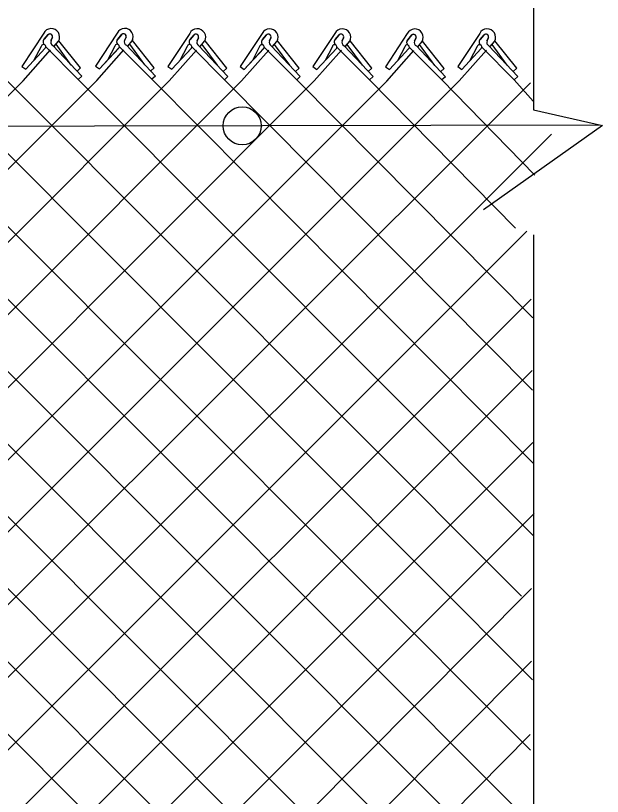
# Model space of a CAD drawing. Extents: x 0 to 2.85, y -0.1 to 1.83.
# Drawn here: x 0.9908 to 1.0561, y 1.3173 to 1.4042 of the extents above; entities that cross this region are included whole.
import ezdxf

# ---------------------------------------------------------------- set-up
doc = ezdxf.new("R2010")
doc.units = 0
doc.layers.add('sb_Chainlink Fence', color=7, linetype='Continuous')
doc.layers.add('sb_Existing Structural Steel', color=7, linetype='Continuous')

msp = doc.modelspace()

# ---------------------------------------------------------------- linework, layer by layer
at = {"layer": 'sb_Chainlink Fence'}
for p, q in [((1.048424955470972, 1.4104914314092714), (1.048424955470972, 1.3937603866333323)), ((0.9939373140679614, 1.402272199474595), (0.9915008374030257, 1.3985832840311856)), ((1.0021247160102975, 1.402297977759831), (0.9996882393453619, 1.398609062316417)), ((1.010181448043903, 1.4022532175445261), (1.0077449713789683, 1.3985643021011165)), ((1.0182343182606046, 1.402247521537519), (1.015797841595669, 1.3985586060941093)), ((1.0263270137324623, 1.4022503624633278), (1.0238905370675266, 1.3985614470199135)), ((1.0343804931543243, 1.4022299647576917), (1.0319440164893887, 1.3985410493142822)), ((1.0424347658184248, 1.4022465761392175), (1.0399982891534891, 1.3985576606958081)), ((0.9939849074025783, 1.401603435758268), (0.9944300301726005, 1.4021305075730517)), ((0.9943889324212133, 1.4020872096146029), (0.9939849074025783, 1.401603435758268)), ((0.9949110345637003, 1.4018016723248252), (0.9947474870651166, 1.4014473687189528)), ((0.9947481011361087, 1.4014599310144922), (0.9949107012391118, 1.40179363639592)), ((0.9950944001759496, 1.400812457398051), (0.9955896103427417, 1.4013986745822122)), ((0.9951009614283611, 1.4008213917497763), (0.995592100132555, 1.4014007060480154)), ((0.9955896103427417, 1.4013986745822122), (0.9956260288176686, 1.4014667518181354)), ((0.9956260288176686, 1.4014667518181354), (0.995657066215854, 1.4015395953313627)), ((0.9980503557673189, 1.398407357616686), (0.9956375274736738, 1.4014420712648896)), ((1.002172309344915, 1.4016292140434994), (1.0026174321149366, 1.4021562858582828)), ((1.0025763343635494, 1.402112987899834), (1.002172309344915, 1.4016292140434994)), ((1.0030984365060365, 1.4018274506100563), (1.0029348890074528, 1.4014731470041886)), ((1.0029355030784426, 1.4014857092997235), (1.003098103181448, 1.401819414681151)), ((1.0032818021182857, 1.4008382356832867), (1.0037770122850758, 1.4014244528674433)), ((1.0032883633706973, 1.4008471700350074), (1.0037795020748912, 1.4014264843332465)), ((1.0037770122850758, 1.4014244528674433), (1.0038134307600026, 1.4014925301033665)), ((1.0038134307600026, 1.4014925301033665), (1.0038444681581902, 1.401565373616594)), ((1.0062377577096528, 1.3984331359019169), (1.0038249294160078, 1.4014678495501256)), ((1.0102290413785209, 1.401584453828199), (1.0106741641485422, 1.4021115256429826)), ((1.0106330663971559, 1.4020682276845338), (1.0102290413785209, 1.401584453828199)), ((1.0111551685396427, 1.4017826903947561), (1.0109916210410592, 1.4014283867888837)), ((1.0109922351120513, 1.401440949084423), (1.0111548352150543, 1.401774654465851)), ((1.0113385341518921, 1.4007934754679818), (1.0118337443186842, 1.4013796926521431)), ((1.0113450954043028, 1.4008024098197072), (1.0118362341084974, 1.4013817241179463)), ((1.0118337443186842, 1.4013796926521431), (1.011870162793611, 1.4014477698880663)), ((1.011870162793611, 1.4014477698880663), (1.0119012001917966, 1.4015206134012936)), ((1.0142944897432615, 1.398388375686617), (1.0118816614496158, 1.4014230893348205)), ((1.0182819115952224, 1.401578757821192), (1.0187270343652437, 1.4021058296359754)), ((1.0186859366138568, 1.402062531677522), (1.0182819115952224, 1.401578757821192)), ((1.0192080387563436, 1.4017769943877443), (1.01904449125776, 1.4014226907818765)), ((1.01904510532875, 1.4014352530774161), (1.0192077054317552, 1.4017689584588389)), ((1.019391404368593, 1.4007877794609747), (1.0198866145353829, 1.401373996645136)), ((1.0193979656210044, 1.4007967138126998), (1.019889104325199, 1.401376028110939)), ((1.0198866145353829, 1.401373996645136), (1.0199230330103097, 1.4014420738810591)), ((1.0199230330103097, 1.4014420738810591), (1.0199540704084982, 1.4015149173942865)), ((1.0223473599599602, 1.3983826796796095), (1.019934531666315, 1.4014173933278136)), ((1.02637460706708, 1.401581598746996), (1.0268197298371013, 1.4021086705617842)), ((1.026778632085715, 1.4020653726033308), (1.02637460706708, 1.401581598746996)), ((1.0273007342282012, 1.401779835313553), (1.0271371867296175, 1.4014255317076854)), ((1.0271378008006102, 1.40143809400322), (1.0273004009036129, 1.4017717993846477)), ((1.0274840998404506, 1.4007906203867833), (1.0279793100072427, 1.4013768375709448)), ((1.027490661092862, 1.4007995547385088), (1.0279817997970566, 1.4013788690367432)), ((1.0279793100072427, 1.4013768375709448), (1.0280157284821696, 1.401444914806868)), ((1.0280157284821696, 1.401444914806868), (1.0280467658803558, 1.4015177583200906)), ((1.0304400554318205, 1.3983855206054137), (1.0280272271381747, 1.4014202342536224)), ((1.034428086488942, 1.4015612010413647), (1.0348732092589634, 1.4020882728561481)), ((1.0348321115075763, 1.4020449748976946), (1.034428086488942, 1.4015612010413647)), ((1.0353542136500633, 1.401759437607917), (1.0351906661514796, 1.4014051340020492)), ((1.0351912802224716, 1.4014176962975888), (1.0353538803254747, 1.4017514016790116)), ((1.0355375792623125, 1.4007702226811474), (1.0360327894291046, 1.4013564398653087)), ((1.035544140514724, 1.4007791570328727), (1.0360352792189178, 1.4013584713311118)), ((1.0360327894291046, 1.4013564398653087), (1.0360692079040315, 1.4014245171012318)), ((1.0360692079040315, 1.4014245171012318), (1.036100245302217, 1.4014973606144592)), ((1.038493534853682, 1.3983651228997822), (1.0360807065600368, 1.4013998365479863)), ((1.0424823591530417, 1.4015778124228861), (1.0429274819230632, 1.402104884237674)), ((1.0428863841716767, 1.4020615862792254), (1.0424823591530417, 1.4015778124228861)), ((1.0434084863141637, 1.4017760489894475), (1.04324493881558, 1.4014217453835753)), ((1.0432455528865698, 1.4014343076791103), (1.0434081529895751, 1.4017680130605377)), ((1.043591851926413, 1.4007868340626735), (1.0440870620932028, 1.40137305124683)), ((1.0435984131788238, 1.4007957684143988), (1.0440895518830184, 1.4013750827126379)), ((1.0440870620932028, 1.40137305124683), (1.0441234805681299, 1.401441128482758)), ((1.0441234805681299, 1.401441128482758), (1.0441545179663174, 1.4015139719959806)), ((1.04654780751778, 1.3983817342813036), (1.0441349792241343, 1.4014164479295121)), ((0.9919467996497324, 1.3982785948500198), (0.9941166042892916, 1.4006159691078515)), ((0.9919467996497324, 1.3982785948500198), (0.9941027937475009, 1.4006022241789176)), ((0.9936599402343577, 1.4008167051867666), (0.9928482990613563, 1.3992651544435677)), ((0.9941615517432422, 1.4007654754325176), (0.9977889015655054, 1.3971227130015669)), ((0.9949592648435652, 1.4009079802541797), (0.998184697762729, 1.3974813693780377)), ((0.9970113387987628, 1.3987394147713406), (0.9953142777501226, 1.4010493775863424)), ((1.0001342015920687, 1.3983043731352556), (1.0023040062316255, 1.4006417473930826)), ((1.0001342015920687, 1.3983043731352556), (1.0022901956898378, 1.4006280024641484)), ((1.0018473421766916, 1.4008424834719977), (1.0010357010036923, 1.3992909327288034)), ((1.0023489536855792, 1.4007912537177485), (1.0059763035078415, 1.397148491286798)), ((1.0031466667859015, 1.400933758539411), (1.0063720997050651, 1.3975071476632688)), ((1.005198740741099, 1.3987651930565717), (1.0035016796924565, 1.4010751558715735)), ((1.0081909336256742, 1.3982596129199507), (1.0103607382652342, 1.4005969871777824)), ((1.0081909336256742, 1.3982596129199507), (1.0103469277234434, 1.4005832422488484)), ((1.0099040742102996, 1.4007977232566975), (1.0090924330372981, 1.3992461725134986)), ((1.0104056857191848, 1.4007464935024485), (1.0140330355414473, 1.3971037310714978)), ((1.0112033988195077, 1.4008889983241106), (1.0144288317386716, 1.3974623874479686)), ((1.0132554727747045, 1.3987204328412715), (1.0115584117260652, 1.4010303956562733)), ((1.0162438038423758, 1.3982539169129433), (1.0184136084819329, 1.4005912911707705)), ((1.0162438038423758, 1.3982539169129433), (1.018399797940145, 1.4005775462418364)), ((1.017956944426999, 1.4007920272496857), (1.0171453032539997, 1.3992404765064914)), ((1.0184585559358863, 1.4007407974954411), (1.0220859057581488, 1.3970980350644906)), ((1.0192562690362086, 1.4008833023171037), (1.0224817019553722, 1.3974566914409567)), ((1.021308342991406, 1.3987147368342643), (1.0196112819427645, 1.4010246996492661)), ((1.0243364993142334, 1.3982567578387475), (1.0265063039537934, 1.4005941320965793)), ((1.0243364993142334, 1.3982567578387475), (1.0264924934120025, 1.4005803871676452)), ((1.0260496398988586, 1.4007948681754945), (1.0252379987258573, 1.3992433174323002)), ((1.026551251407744, 1.4007436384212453), (1.0301786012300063, 1.3971008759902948)), ((1.027348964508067, 1.4008861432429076), (1.03057439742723, 1.3974595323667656)), ((1.0294010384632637, 1.3987175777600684), (1.0277039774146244, 1.401027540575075)), ((1.0323899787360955, 1.398236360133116), (1.0345597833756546, 1.400573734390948)), ((1.0323899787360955, 1.398236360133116), (1.0345459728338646, 1.4005599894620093)), ((1.0341031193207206, 1.4007744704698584), (1.0332914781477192, 1.3992229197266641)), ((1.0346047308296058, 1.4007232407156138), (1.0382320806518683, 1.3970804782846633)), ((1.035402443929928, 1.4008657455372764), (1.038627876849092, 1.3974391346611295)), ((1.0374545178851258, 1.398697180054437), (1.0357574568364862, 1.4010071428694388)), ((1.040444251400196, 1.3982529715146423), (1.0426140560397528, 1.400590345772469)), ((1.040444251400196, 1.3982529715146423), (1.042600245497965, 1.4005766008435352)), ((1.0421573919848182, 1.4007910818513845), (1.0413457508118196, 1.39923953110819)), ((1.0426590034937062, 1.4007398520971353), (1.0462863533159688, 1.3970970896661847)), ((1.0434567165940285, 1.4008823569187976), (1.0466821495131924, 1.39745574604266)), ((1.0455087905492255, 1.398713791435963), (1.0438117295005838, 1.4010237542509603)), ((0.9916448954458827, 1.3969956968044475), (0.9946802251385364, 1.4004133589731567)), ((0.9998322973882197, 1.3970214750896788), (1.0028676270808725, 1.4004391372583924)), ((1.0078890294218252, 1.3969767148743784), (1.010924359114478, 1.4003943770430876)), ((1.0159418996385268, 1.3969710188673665), (1.0189772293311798, 1.4003886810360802)), ((1.0240345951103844, 1.3969738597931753), (1.0270699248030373, 1.400391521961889)), ((1.0320880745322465, 1.3969534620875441), (1.0351234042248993, 1.4003711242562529)), ((1.040142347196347, 1.3969700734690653), (1.043177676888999, 1.4003877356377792)), ((0.9915008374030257, 1.3985832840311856), (0.9919467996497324, 1.3982785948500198)), ((0.9980503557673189, 1.398407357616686), (0.9976545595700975, 1.3980487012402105)), ((0.9996882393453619, 1.398609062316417), (1.0001342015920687, 1.3983043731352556)), ((1.0062377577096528, 1.3984331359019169), (1.0058419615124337, 1.398074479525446)), ((1.0077449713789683, 1.3985643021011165), (1.0081909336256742, 1.3982596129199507)), ((1.0142944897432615, 1.398388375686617), (1.0138986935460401, 1.3980297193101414)), ((1.015797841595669, 1.3985586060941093), (1.0162438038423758, 1.3982539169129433)), ((1.0223473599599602, 1.3983826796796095), (1.0219515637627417, 1.398024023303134)), ((1.0238905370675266, 1.3985614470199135), (1.0243364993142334, 1.3982567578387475)), ((1.0304400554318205, 1.3983855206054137), (1.0300442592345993, 1.3980268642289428)), ((1.0319440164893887, 1.3985410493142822), (1.0323899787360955, 1.398236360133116)), ((1.038493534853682, 1.3983651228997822), (1.0380977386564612, 1.3980064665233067)), ((1.0399982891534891, 1.3985576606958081), (1.040444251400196, 1.3982529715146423)), ((1.04654780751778, 1.3983817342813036), (1.046152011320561, 1.3980230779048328)), ((0.8850629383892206, 1.2899281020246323), (0.9916448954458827, 1.3969956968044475)), ((0.8930423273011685, 1.2900241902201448), (0.9998322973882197, 1.3970214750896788)), ((0.9010958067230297, 1.290044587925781), (1.0078890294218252, 1.3969767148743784)), ((0.91724206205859, 1.3970473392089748), (1.0240530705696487, 1.2900494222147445)), ((0.9252949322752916, 1.3970416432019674), (1.0321059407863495, 1.290055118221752)), ((0.93330683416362, 1.3971649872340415), (1.0400853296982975, 1.2901512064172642)), ((0.9413635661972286, 1.3971202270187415), (1.0483705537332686, 1.289933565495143)), ((0.9494164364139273, 1.397114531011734), (1.0455402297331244, 1.3008249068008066)), ((0.9575091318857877, 1.3971173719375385), (1.0492041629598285, 1.3052219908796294)), ((0.965562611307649, 1.3970969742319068), (1.0472552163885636, 1.3152319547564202)), ((0.9736168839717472, 1.397113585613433), (1.0481029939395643, 1.3224451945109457)), ((0.9816792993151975, 1.3971731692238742), (1.0483257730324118, 1.3302834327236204)), ((0.9897360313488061, 1.397128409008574), (1.0470764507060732, 1.3395937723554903)), ((0.998184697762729, 1.3974813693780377), (0.9977889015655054, 1.3971227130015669)), ((0.9977889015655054, 1.3971227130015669), (1.0484621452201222, 1.3462690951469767)), ((1.0063720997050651, 1.3975071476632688), (1.0059763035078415, 1.397148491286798)), ((1.0059763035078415, 1.397148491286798), (1.0483826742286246, 1.3544095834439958)), ((1.0144288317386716, 1.3974623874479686), (1.0140330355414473, 1.3971037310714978)), ((1.0140330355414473, 1.3971037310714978), (1.0483203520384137, 1.3625329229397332)), ((1.0224817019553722, 1.3974566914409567), (1.0220859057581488, 1.3970980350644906)), ((1.0220859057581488, 1.3970980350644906), (1.048338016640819, 1.3705762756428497)), ((1.03057439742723, 1.3974595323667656), (1.0301786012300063, 1.3971008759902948)), ((1.0301786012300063, 1.3971008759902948), (1.0464147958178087, 1.3805605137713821)), ((1.038627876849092, 1.3974391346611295), (1.0382320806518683, 1.3970804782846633)), ((1.0382320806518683, 1.3970804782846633), (1.0485553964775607, 1.3864809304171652)), ((1.0466821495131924, 1.39745574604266), (1.0462863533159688, 1.3970970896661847)), ((1.0462863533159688, 1.3970970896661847), (1.0483992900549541, 1.3946980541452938)), ((0.9091500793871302, 1.2900279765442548), (1.0159418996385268, 1.3969710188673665)), ((0.9172124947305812, 1.2899683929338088), (1.0240345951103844, 1.3969738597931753)), ((0.9253163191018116, 1.2900769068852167), (1.0320880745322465, 1.3969534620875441)), ((0.933373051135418, 1.2901216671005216), (1.040142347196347, 1.3969700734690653)), ((0.9414259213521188, 1.2901273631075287), (1.0480848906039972, 1.396765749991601)), ((1.048424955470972, 1.3937603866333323), (1.0560804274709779, 1.392019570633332)), ((1.0560804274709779, 1.392019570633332), (1.0428571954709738, 1.3826248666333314)), ((0.9494652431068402, 1.2900850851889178), (1.0504053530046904, 1.3910251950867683)), ((0.9575171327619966, 1.2900309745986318), (1.0476698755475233, 1.380228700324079)), ((1.048424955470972, 1.3798401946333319), (1.048424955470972, 1.3102455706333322)), ((0.9654819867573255, 1.2899797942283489), (1.0481782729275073, 1.3726760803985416)), ((0.9735809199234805, 1.2899318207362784), (1.0482798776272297, 1.364716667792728)), ((0.9816905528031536, 1.2899995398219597), (1.0483387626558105, 1.3567145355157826)), ((0.9897434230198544, 1.290005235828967), (1.0484949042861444, 1.3488096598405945)), ((0.9979701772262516, 1.2899334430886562), (1.0481939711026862, 1.3404477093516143)), ((1.0060236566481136, 1.2899538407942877), (1.0481790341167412, 1.3323717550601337)), ((1.014077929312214, 1.2899372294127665), (1.0480522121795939, 1.3241839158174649))]:
    msp.add_line(p, q, dxfattribs=at)
for centre, radius, start, end in [((0.9947757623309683, 1.4018574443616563), 0.0009354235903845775, 330.7731305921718, 153.67978342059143), ((0.9946217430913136, 1.401892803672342), 0.00030330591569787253, 342.5147558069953, 140.13680881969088), ((0.9946228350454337, 1.4018942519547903), 0.00030494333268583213, 340.73435754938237, 129.21739859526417), ((1.0029631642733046, 1.4018832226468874), 0.0009354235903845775, 330.7731305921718, 153.67978342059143), ((1.0028091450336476, 1.401918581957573), 0.00030330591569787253, 342.5147558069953, 140.13680881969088), ((1.0028102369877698, 1.4019200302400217), 0.00030494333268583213, 340.73435754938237, 129.21739859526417), ((1.0110198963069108, 1.4018384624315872), 0.0009354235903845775, 330.7731305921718, 153.67978342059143), ((1.0190727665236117, 1.40183276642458), 0.0009354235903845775, 330.7731305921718, 153.67978342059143), ((1.02716546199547, 1.4018356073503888), 0.0009354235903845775, 330.7731305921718, 153.67978342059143), ((1.0352189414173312, 1.401815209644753), 0.0009354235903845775, 330.7731305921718, 153.67978342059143), ((1.0432732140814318, 1.4018318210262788), 0.0009354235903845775, 330.7731305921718, 153.67978342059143), ((0.994244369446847, 1.4013201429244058), 0.0003843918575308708, 140.20166010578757, 233.0052527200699), ((0.9942548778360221, 1.4013206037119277), 0.0003909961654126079, 133.66718540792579, 232.2343578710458), ((0.9951352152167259, 1.4012880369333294), 0.00041880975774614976, 156.48328493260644, 245.15783350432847), ((1.002431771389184, 1.4013459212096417), 0.0003843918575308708, 140.20166010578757, 233.0052527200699), ((1.0024422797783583, 1.4013463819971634), 0.0003909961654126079, 133.66718540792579, 232.2343578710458), ((1.003322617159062, 1.4013138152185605), 0.00041880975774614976, 156.48328493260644, 245.15783350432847), ((1.0104885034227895, 1.4013011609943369), 0.0003843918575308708, 140.20166010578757, 233.0052527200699), ((1.0104990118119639, 1.4013016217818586), 0.0003909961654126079, 133.66718540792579, 232.2343578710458), ((1.010865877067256, 1.4018738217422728), 0.00030330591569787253, 342.5147558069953, 140.13680881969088), ((1.0108669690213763, 1.4018752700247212), 0.00030494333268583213, 340.73435754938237, 129.21739859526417), ((1.0113793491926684, 1.4012690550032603), 0.00041880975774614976, 156.48328493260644, 245.15783350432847), ((1.018541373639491, 1.4012954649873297), 0.0003843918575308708, 140.20166010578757, 233.0052527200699), ((1.0185518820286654, 1.4012959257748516), 0.0003909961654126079, 133.66718540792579, 232.2343578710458), ((1.0189187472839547, 1.4018681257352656), 0.00030330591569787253, 342.5147558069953, 140.13680881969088), ((1.018919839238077, 1.4018695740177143), 0.00030494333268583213, 340.73435754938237, 129.21739859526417), ((1.01943221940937, 1.401263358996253), 0.00041880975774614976, 156.48328493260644, 245.15783350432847), ((1.0266340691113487, 1.4012983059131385), 0.0003843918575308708, 140.20166010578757, 233.0052527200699), ((1.026644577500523, 1.4012987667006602), 0.0003909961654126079, 133.66718540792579, 232.2343578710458), ((1.0270114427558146, 1.4018709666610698), 0.00030330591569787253, 342.5147558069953, 140.13680881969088), ((1.0270125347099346, 1.4018724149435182), 0.00030494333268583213, 340.73435754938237, 129.21739859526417), ((1.0275249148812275, 1.401266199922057), 0.00041880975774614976, 156.48328493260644, 245.15783350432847), ((1.0346875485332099, 1.4012779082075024), 0.0003843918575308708, 140.20166010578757, 233.0052527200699), ((1.0346980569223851, 1.4012783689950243), 0.0003909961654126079, 133.66718540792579, 232.2343578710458), ((1.0350649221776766, 1.4018505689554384), 0.00030330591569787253, 342.5147558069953, 140.13680881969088), ((1.0350660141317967, 1.401852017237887), 0.00030494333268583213, 340.73435754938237, 129.21739859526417), ((1.0355783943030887, 1.4012458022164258), 0.00041880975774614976, 156.48328493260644, 245.15783350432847), ((1.0427418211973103, 1.4012945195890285), 0.0003843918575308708, 140.20166010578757, 233.0052527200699), ((1.0427523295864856, 1.4012949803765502), 0.0003909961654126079, 133.66718540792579, 232.2343578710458), ((1.0431191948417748, 1.4018671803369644), 0.00030330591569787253, 342.5147558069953, 140.13680881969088), ((1.043120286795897, 1.4018686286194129), 0.00030494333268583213, 340.73435754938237, 129.21739859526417), ((1.0436326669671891, 1.4012624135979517), 0.00041880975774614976, 156.48328493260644, 245.15783350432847), ((0.993911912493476, 1.4007725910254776), 0.00025580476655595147, 319.02146199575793, 170.0695590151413), ((1.0020993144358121, 1.4007983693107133), 0.00025580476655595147, 319.02146199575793, 170.0695590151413), ((1.0101560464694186, 1.4007536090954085), 0.00025580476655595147, 319.02146199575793, 170.0695590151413), ((1.0182089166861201, 1.4007479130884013), 0.00025580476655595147, 319.02146199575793, 170.0695590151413), ((1.0263016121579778, 1.4007507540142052), 0.00025580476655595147, 319.02146199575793, 170.0695590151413), ((1.034355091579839, 1.400730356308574), 0.00025580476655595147, 319.02146199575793, 170.0695590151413), ((1.0424093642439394, 1.4007469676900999), 0.00025580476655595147, 319.02146199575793, 170.0695590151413)]:
    msp.add_arc(centre, radius, start, end, dxfattribs=at)
at = {"layer": 'sb_Existing Structural Steel'}
msp.add_lwpolyline([(1.0556855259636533, 1.3920467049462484), (0.5507821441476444, 1.3910277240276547)], dxfattribs=at)
msp.add_circle((1.0160153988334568, 1.3919707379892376), 0.0021204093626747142, dxfattribs=at)

doc.saveas('drawing.dxf')
